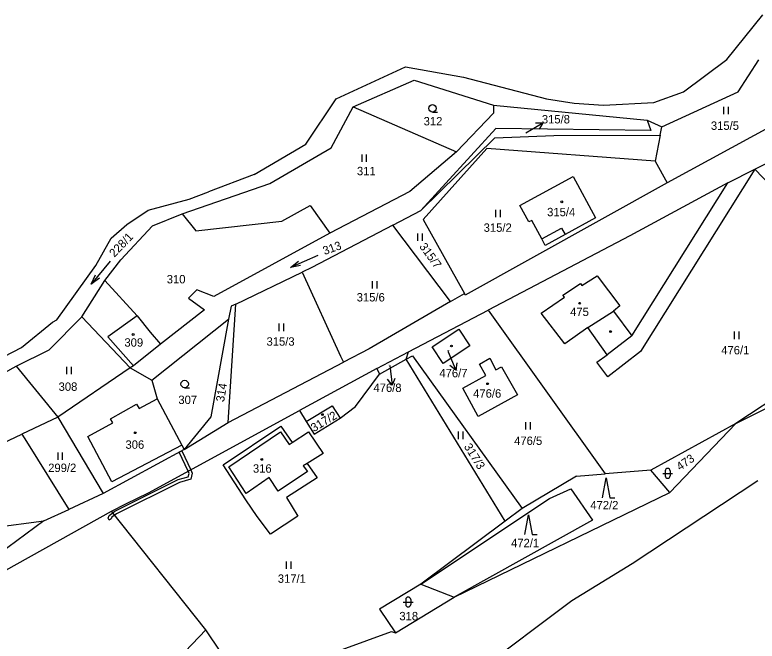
# Model space of a CAD drawing. Extents: x -670359 to -660124, y -978807 to -970072.
# Drawn here: x -669029.4 to -668879.1, y -976989.2 to -976862.4 of the extents above; entities that cross this region are included whole.
import ezdxf

# ---------------------------------------------------------------- set-up
doc = ezdxf.new("R2010")
doc.units = 0
for name, color, linetype in [('Hranice kat_území', 7, 'Continuous'), ('Hranice parcel', 7, 'Continuous'), ('Parcelní čísla', 7, 'Continuous'), ('Vnitřní kresba', 7, 'Continuous'), ('Věcná břemena k části', 7, 'Continuous'), ('Značky budov', 7, 'Continuous'), ('Značky kultur', 7, 'Continuous')]:
    doc.layers.add(name, color=color, linetype=linetype)

msp = doc.modelspace()

# ---------------------------------------------------------------- linework, layer by layer
at = {"layer": 'Hranice kat_území'}
for points in [[(-668885.24, -976871.47), (-668877.9, -976862.4)], [(-668893.99, -976877.96), (-668885.24, -976871.47)], [(-668964.32, -976879.4), (-668950.3, -976872.91)], [(-668950.3, -976872.91), (-668938.52, -976875)], [(-668938.52, -976875), (-668921.7, -976879.4)], [(-668900.01, -976880.16), (-668893.99, -976877.96)], [(-668970.48, -976888.55), (-668964.32, -976879.4)], [(-668921.7, -976879.4), (-668916.14, -976880.29)], [(-668910.17, -976880.66), (-668900.01, -976880.16)], [(-668916.14, -976880.29), (-668910.17, -976880.66)], [(-668980.9, -976894.69), (-668970.48, -976888.55)], [(-668980.9, -976894.69), (-668990.17, -976898.24)], [(-668994.09, -976899.74), (-668990.17, -976898.24)], [(-669002.41, -976901.97), (-668994.09, -976899.74)], [(-669006.71, -976904.85), (-669002.41, -976901.97)], [(-669009.89, -976907.61), (-669006.71, -976904.85)], [(-669012.97, -976913.17), (-669009.89, -976907.61)], [(-669020.89, -976924.11), (-669012.97, -976913.17)], [(-669028.05, -976929.74), (-669021.75, -976924.62)], [(-669021.75, -976924.62), (-669020.89, -976924.11)], [(-669038.75, -976935.25), (-669028.05, -976929.74)]]:
    msp.add_lwpolyline(points, dxfattribs=at)
at = {"layer": 'Hranice parcel'}
for p, q in [((-668898.7, -976886.73), (-668898.37, -976885.09)), ((-668947.19, -976902.01), (-668932.22, -976887.3)), ((-668932.22, -976887.3), (-668920.24, -976886.83)), ((-668920.24, -976886.83), (-668898.7, -976886.73)), ((-668898.7, -976886.73), (-668899.74, -976892.01)), ((-668952.86, -976904.98), (-668947.19, -976902.01)), ((-668952.86, -976904.98), (-668969.24, -976913.55)), ((-668941.15, -976920.43), (-668952.86, -976904.98)), ((-668941.15, -976920.43), (-668938.36, -976918.81)), ((-668941.15, -976920.43), (-668957.61, -976929.98)), ((-668944.86, -976929.6), (-668939.46, -976926.02)), ((-668939.46, -976926.02), (-668937.25, -976929.38)), ((-668942.68, -976932.97), (-668944.86, -976929.6)), ((-668937.25, -976929.38), (-668942.68, -976932.97)), ((-668935.31, -976933.11), (-668933.23, -976931.93)), ((-668933.23, -976931.93), (-668931.96, -976934.25)), ((-668934.02, -976935.4), (-668935.31, -976933.11)), ((-668975.52, -976945.69), (-668973.21, -976948.95)), ((-668973.21, -976948.95), (-668969.92, -976946.83)), ((-668969.92, -976946.83), (-668966.97, -976951.18)), ((-668966.97, -976951.18), (-668970.2, -976953.2)), ((-668970.2, -976953.2), (-668968.15, -976956.09)), ((-668990.71, -976986.86), (-669009.84, -976962.88))]:
    msp.add_line(p, q, dxfattribs=at)
for points in [[(-668882.92, -976877.96), (-668878.75, -976871.48)], [(-668960.89, -976881.01), (-668948.54, -976875.6)], [(-668948.54, -976875.6), (-668932.46, -976880.69)], [(-668879.51, -976893.66), (-668843.75, -976875.75)], [(-668898.37, -976885.09), (-668882.92, -976877.96)], [(-668965.32, -976889.32), (-668960.89, -976881.01)], [(-668960.89, -976881.01), (-668939.94, -976890.11)], [(-668932.46, -976880.69), (-668932.47, -976882.29)], [(-668932.46, -976880.69), (-668901.33, -976883.73)], [(-668932.47, -976882.29), (-668939.94, -976890.11)], [(-668871.27, -976882.22), (-668897.31, -976896.38)], [(-668901.33, -976883.73), (-668900.61, -976885.82)], [(-668901.33, -976883.73), (-668898.37, -976885.09)], [(-668932, -976885.41), (-668947.19, -976902.01)], [(-668900.61, -976885.82), (-668932, -976885.41)], [(-668977.75, -976896.56), (-668965.32, -976889.32)], [(-668939.94, -976890.11), (-668949.42, -976898.16)], [(-668933.84, -976889.43), (-668946.71, -976903.8)], [(-668899.74, -976892.01), (-668933.84, -976889.43)], [(-668899.74, -976892.01), (-668897.31, -976896.38)], [(-668885.03, -976896.39), (-668879.51, -976893.66)], [(-668879.51, -976893.66), (-668858.76, -976915.33)], [(-668927.15, -976900.97), (-668916.32, -976895.12)], [(-668916.32, -976895.12), (-668911.8, -976903.49)], [(-668995.47, -976902.67), (-668977.75, -976896.56)], [(-668897.31, -976896.38), (-668938.17, -976919.15)], [(-668885.03, -976896.39), (-668904.87, -976907.14)], [(-668949.42, -976898.16), (-668965.62, -976906.6)], [(-668975.3, -976904.17), (-668969.6, -976900.99)], [(-668969.6, -976900.99), (-668965.62, -976906.6)], [(-668925.33, -976904.32), (-668927.15, -976900.97)], [(-669001.48, -976905.14), (-668995.47, -976902.67)], [(-668995.47, -976902.67), (-668992.76, -976906.12)], [(-668992.76, -976906.12), (-668975.3, -976904.17)], [(-668946.71, -976903.8), (-668938.36, -976918.81)], [(-668924.72, -976904), (-668925.33, -976904.32)], [(-668922.7, -976907.74), (-668924.72, -976904)], [(-668911.8, -976903.49), (-668917.95, -976906.88)], [(-669007.91, -976912), (-669001.48, -976905.14)], [(-668965.62, -976906.6), (-668989.12, -976919.41)], [(-668904.87, -976907.14), (-668933.54, -976922.17)], [(-668917.95, -976906.88), (-668921.99, -976909.06)], [(-668921.99, -976909.06), (-668922.7, -976907.74)], [(-669011.13, -976916.15), (-669007.91, -976912)], [(-668984.64, -976920.95), (-668971.2, -976914.48)], [(-668969.24, -976913.55), (-668971.2, -976914.48)], [(-668971.2, -976914.48), (-668963.43, -976931.47)], [(-669015.8, -976923.5), (-669011.13, -976916.15)], [(-669011.13, -976916.15), (-669004.6, -976923.3)], [(-668914.57, -976917.22), (-668911.5, -976915.24)], [(-668911.5, -976915.24), (-668906.89, -976921.32)], [(-668918.44, -976919.11), (-668914.84, -976916.76)], [(-668914.84, -976916.76), (-668914.57, -976917.22)], [(-668992.56, -976918.04), (-668994.25, -976919.72)], [(-668989.12, -976919.41), (-668992.56, -976918.04)], [(-668938.17, -976919.15), (-668938.36, -976918.81)], [(-668918.09, -976919.56), (-668918.44, -976919.11)], [(-668994.25, -976919.72), (-668990.97, -976922.13)], [(-668922.83, -976922.79), (-668918.09, -976919.56)], [(-668990.97, -976922.13), (-668999.88, -976929.06)], [(-668986.16, -976944.94), (-668984.64, -976920.95)], [(-668985.6, -976921.34), (-668986.13, -976923.99)], [(-668984.64, -976920.95), (-668985.6, -976921.34)], [(-668949.66, -976930.61), (-668933.54, -976922.17)], [(-668933.54, -976922.17), (-668909.84, -976955.28)], [(-668906.89, -976921.32), (-668908.17, -976922.37)], [(-669022.46, -976930.2), (-669015.8, -976923.5)], [(-669015.8, -976923.5), (-669006.06, -976933.85)], [(-669004.6, -976923.3), (-669001.96, -976926.66)], [(-668918.04, -976929.02), (-668922.83, -976922.79)], [(-668908.17, -976922.37), (-668904.44, -976927.39)], [(-668850.78, -976923.66), (-668883.36, -976945.09)], [(-669001.61, -976936.34), (-668986.13, -976923.99)], [(-668986.13, -976923.99), (-668989.69, -976943.75)], [(-669001.96, -976926.66), (-668999.88, -976929.06)], [(-668913.39, -976925.72), (-668918.04, -976929.02)], [(-668909.46, -976931.21), (-668913.39, -976925.72)], [(-668904.44, -976927.39), (-668909.46, -976931.21)], [(-668883.36, -976945.09), (-668847.47, -976927.18)], [(-668999.88, -976929.06), (-669005.34, -976933.45)], [(-669029.12, -976933.54), (-669022.46, -976930.2)], [(-668957.61, -976929.98), (-668962.86, -976932.73)], [(-668956.1, -976933.99), (-668949.66, -976930.61)], [(-668950.14, -976932.11), (-668949.66, -976930.61)], [(-668986.16, -976944.94), (-668962.86, -976932.73)], [(-668963.43, -976931.47), (-668962.86, -976932.73)], [(-668955.55, -976935.15), (-668950.14, -976932.11)], [(-668950.14, -976932.11), (-668948.89, -976931.41)], [(-668930.12, -976964.9), (-668950.14, -976932.11)], [(-668948.89, -976931.41), (-668926.66, -976962.32)], [(-669041.28, -976940.23), (-669029.12, -976933.54)], [(-669029.12, -976933.54), (-669020.67, -976943.81)], [(-669006.06, -976933.85), (-669020.67, -976943.81)], [(-669005.34, -976933.45), (-669006.06, -976933.85)], [(-669006.06, -976933.85), (-669001.61, -976936.34)], [(-668956.1, -976933.99), (-668971.71, -976942.48)], [(-668956.1, -976933.99), (-668955.55, -976935.15)], [(-668931.96, -976934.25), (-668930.82, -976933.62), (-668927.61, -976939.35), (-668935.54, -976943.71), (-668938.66, -976937.97)], [(-668960.4, -976941.66), (-668955.55, -976935.15)], [(-668938.66, -976937.97), (-668934.02, -976935.4)], [(-669001.61, -976936.34), (-669000.56, -976940.1)], [(-669000.56, -976940.1), (-668995.55, -976949.48)], [(-668963.54, -976944.07), (-668960.4, -976941.66)], [(-669002.3, -976959.14), (-668971.71, -976942.48)], [(-668971.71, -976942.48), (-668970.36, -976944.7)], [(-669020.67, -976943.81), (-669027.97, -976947.26)], [(-669020.67, -976943.81), (-669011.47, -976959.32)], [(-668989.69, -976943.75), (-668995.07, -976950.36)], [(-668970.36, -976944.7), (-668968.8, -976947.27)], [(-668968.8, -976947.27), (-668963.54, -976944.07)], [(-668995.07, -976950.36), (-668986.16, -976944.94)], [(-668987.23, -976953.5), (-668975.52, -976945.69)], [(-668883.36, -976945.09), (-668900.61, -976954.54)], [(-668896.75, -976959.07), (-668883.36, -976945.09)], [(-669046.09, -976955.82), (-669027.97, -976947.26)], [(-669027.97, -976947.26), (-669027.03, -976948.78)], [(-669027.03, -976948.78), (-669018.48, -976962.53)], [(-668995.07, -976950.36), (-669011.47, -976959.32)], [(-668995.55, -976949.48), (-668995.07, -976950.36)], [(-668982.61, -976960.56), (-668987.23, -976953.5)], [(-668915.66, -976955.75), (-668909.84, -976955.28)], [(-668900.61, -976954.54), (-668909.84, -976955.28)], [(-668896.75, -976959.07), (-668900.61, -976954.54)], [(-668968.15, -976956.09), (-668974.36, -976960.1)], [(-668915.66, -976955.75), (-668926.66, -976962.32)], [(-668878.92, -976956.75), (-668904.35, -976973.56)], [(-668921.15, -976960.32), (-668916.82, -976958.35)], [(-668916.82, -976958.35), (-668912.39, -976964.66)], [(-669011.47, -976959.32), (-669018.48, -976962.53)], [(-669006.88, -976961.37), (-669002.3, -976959.14)], [(-668940.4, -976980.27), (-668896.75, -976959.07)], [(-669009.84, -976962.88), (-669006.88, -976961.37)], [(-668980.3, -976963.92), (-668982.61, -976960.56)], [(-668974.36, -976960.1), (-668972.06, -976963.87)], [(-668947.2, -976977.62), (-668921.15, -976960.32)], [(-669072.41, -976997.75), (-669009.84, -976962.88)], [(-669023.54, -976964.84), (-669018.48, -976962.53)], [(-668926.66, -976962.32), (-668930.12, -976964.9)], [(-668977.59, -976967.53), (-668980.3, -976963.92)], [(-668972.06, -976963.87), (-668977.59, -976967.53)], [(-669033.79, -976966.17), (-669023.54, -976964.84)], [(-669023.54, -976964.84), (-669032.72, -976971.59)], [(-668930.12, -976964.9), (-668947.2, -976977.62)], [(-668912.39, -976964.66), (-668940.4, -976980.27)], [(-668904.35, -976973.56), (-668916.6, -976981.01)], [(-668947.2, -976977.62), (-668955.54, -976982.71)], [(-668947.2, -976977.62), (-668940.4, -976980.27)], [(-668952.28, -976987.52), (-668940.4, -976980.27)], [(-668916.6, -976981.01), (-668935.83, -976995.43)], [(-668955.54, -976982.71), (-668952.28, -976987.52)], [(-668990.71, -976986.86), (-669000.59, -976997.23)], [(-668981.86, -977000.08), (-668990.71, -976986.86)], [(-668968.82, -976992.93), (-668953.09, -976987.25)], [(-668953.09, -976987.25), (-668952.28, -976987.52)]]:
    msp.add_lwpolyline(points, dxfattribs=at)
at = {"layer": 'Parcelní čísla'}
for p, q in [((-668923.96, -976884.26), (-668922.46, -976884.26)), ((-668941.7, -976930.37), (-668941.61, -976930.59)), ((-668939.9, -976932.81), (-668940.11, -976934.3)), ((-668952.41, -976936), (-668953.01, -976937.38))]:
    msp.add_line(p, q, dxfattribs=at)
for points in [[(-668925.92, -976886.26), (-668922.46, -976884.26), (-668923.21, -976885.56)], [(-668941.61, -976930.59), (-668940.11, -976934.3), (-668941.29, -976933.37)], [(-668953.44, -976933.4), (-668953.01, -976937.38), (-668953.9, -976936.16)]]:
    msp.add_lwpolyline(points, dxfattribs=at)
at = {"layer": 'Vnitřní kresba'}
for p, q in [((-668986.04, -976953.91), (-668975.6, -976946.83)), ((-668975.6, -976946.83), (-668973.86, -976949.36)), ((-668973.86, -976949.36), (-668973.21, -976948.95)), ((-668982.55, -976959.27), (-668986.04, -976953.91)), ((-668970.2, -976953.2), (-668971.02, -976953.71)), ((-668971.02, -976953.71), (-668970.13, -976954.87)), ((-668970.13, -976954.87), (-668976.07, -976958.85)), ((-668977.9, -976956.07), (-668982.55, -976959.27)), ((-668976.07, -976958.85), (-668977.9, -976956.07))]:
    msp.add_line(p, q, dxfattribs=at)
for points in [[(-668879.51, -976893.66), (-668902.68, -976930.55)], [(-668904.44, -976927.39), (-668885.03, -976896.39)], [(-668922.7, -976907.74), (-668918.67, -976905.56)], [(-668918.67, -976905.56), (-668917.95, -976906.88)], [(-669004.6, -976923.3), (-669010.53, -976927.6)], [(-668913.39, -976925.72), (-668908.17, -976922.37)], [(-669010.53, -976927.6), (-669005.34, -976933.45)], [(-668911.51, -976932.72), (-668909.46, -976931.21)], [(-668902.68, -976930.55), (-668909.29, -976935.68)], [(-668909.29, -976935.68), (-668911.51, -976932.72)], [(-669004.24, -976942.1), (-669000.56, -976940.1)], [(-669010.02, -976944.16), (-669004.73, -976941.21)], [(-669004.73, -976941.21), (-669004.24, -976942.1)], [(-668970.36, -976944.7), (-668965.11, -976941.53)], [(-668965.11, -976941.53), (-668963.54, -976944.07)], [(-669009.56, -976945), (-669010.02, -976944.16)], [(-669014.6, -976947.75), (-669009.56, -976945)], [(-669009.74, -976956.96), (-669014.6, -976947.75)], [(-668995.55, -976949.48), (-669009.74, -976956.96)]]:
    msp.add_lwpolyline(points, dxfattribs=at)
at = {"layer": 'Věcná břemena k části'}
for points in [[(-668995.58, -976950.64), (-668993.77, -976954.5), (-668994.31, -976954.79), (-668996.13, -976950.94), (-668995.58, -976950.64)], [(-668994.31, -976954.79), (-668993.77, -976954.5), (-668993.47, -976955.16), (-668993.74, -976956.38), (-668996.07, -976957.06), (-669008.83, -976963.39), (-669009.77, -976964.11), (-669009.89, -976964.41), (-669010.26, -976964.67), (-669010.5, -976964.31), (-669010.27, -976963.73), (-669009.15, -976962.87), (-668996.29, -976956.48), (-668994.26, -976955.9), (-668994.11, -976955.22), (-668994.31, -976954.79)]]:
    msp.add_lwpolyline(points, dxfattribs=at)
at = {"layer": 'Značky budov'}
for centre in [(-668918.63, -976900.25), (-668915.01, -976920.77), (-669005.42, -976927.1), (-668940.98, -976929.44), (-668933.66, -976937.07), (-668967.1, -976943.32), (-669005, -976946.99), (-668979.38, -976952.4)]:
    msp.add_circle(centre, 0.175, dxfattribs=at)
at = {"layer": 'Značky kultur'}
for p, q in [((-668885.87, -976881.03), (-668885.87, -976882.53)), ((-668884.87, -976882.53), (-668884.87, -976881.03)), ((-668944.82, -976882.08), (-668943.82, -976882.08)), ((-668959.15, -976890.67), (-668959.15, -976892.17)), ((-668958.15, -976892.17), (-668958.15, -976890.67)), ((-668932.03, -976901.84), (-668932.03, -976903.34)), ((-668931.03, -976903.34), (-668931.03, -976901.84)), ((-668947.84, -976906.63), (-668947.84, -976908.13)), ((-668946.84, -976908.13), (-668946.84, -976906.63)), ((-668968.06, -976911.09), (-668973.54, -976913.51)), ((-669010.09, -976912.28), (-669013.93, -976916.9)), ((-668957, -976916.31), (-668957, -976917.81)), ((-668956, -976917.81), (-668956, -976916.31)), ((-668975.9, -976924.9), (-668975.9, -976926.4)), ((-668974.9, -976926.4), (-668974.9, -976924.9)), ((-668883.74, -976926.52), (-668883.74, -976928.02)), ((-668882.74, -976928.02), (-668882.74, -976926.52)), ((-669018.9, -976933.63), (-669018.9, -976935.13)), ((-669017.9, -976935.13), (-669017.9, -976933.63)), ((-668995, -976937.88), (-668994, -976937.88)), ((-668925.96, -976944.87), (-668925.96, -976946.37)), ((-668924.96, -976946.37), (-668924.96, -976944.87)), ((-668939.58, -976946.77), (-668939.58, -976948.27)), ((-668938.58, -976948.27), (-668938.58, -976946.77)), ((-669020.7, -976951.01), (-669020.7, -976952.51)), ((-669019.7, -976952.51), (-669019.7, -976951.01)), ((-668898.19, -976955.22), (-668896.19, -976955.22)), ((-668897.69, -976954.72), (-668897.69, -976955.72)), ((-668896.69, -976954.72), (-668896.69, -976955.72)), ((-668974.46, -976973.04), (-668974.46, -976974.54)), ((-668973.46, -976974.54), (-668973.46, -976973.04)), ((-668950.23, -976980.76), (-668950.23, -976981.76)), ((-668949.23, -976980.76), (-668949.23, -976981.76)), ((-668950.73, -976981.26), (-668948.73, -976981.26))]:
    msp.add_line(p, q, dxfattribs=at)
for points in [[(-668971.51, -976913.16), (-668973.54, -976913.51), (-668971.92, -976912.25)], [(-669012.26, -976915.68), (-669013.93, -976916.9), (-669013.03, -976915.04)], [(-668910.39, -976960.14), (-668909.64, -976956.14), (-668908.89, -976960.14), (-668907.89, -976960.14)], [(-668926.11, -976967.62), (-668925.36, -976963.62), (-668924.61, -976967.62), (-668923.61, -976967.62)]]:
    msp.add_lwpolyline(points, dxfattribs=at)
for centre, radius in [((-668944.82, -976881.33), 0.75), ((-668918.63, -976900.25), 0.175), ((-668915.01, -976920.77), 0.175), ((-668908.76, -976926.52), 0.175), ((-669005.42, -976927.1), 0.175), ((-668940.98, -976929.44), 0.175), ((-668995, -976937.13), 0.75), ((-668933.66, -976937.07), 0.175), ((-668967.1, -976943.32), 0.175), ((-669005, -976946.99), 0.175), ((-668979.38, -976952.4), 0.175)]:
    msp.add_circle(centre, radius, dxfattribs=at)
for centre, start, end in [((-668897.19, -976954.72), 0, 180), ((-668897.19, -976955.72), 180, 0), ((-668949.73, -976980.76), 0, 180), ((-668949.73, -976981.76), 180, 0)]:
    msp.add_arc(centre, 0.5, start, end, dxfattribs=at)

# ---------------------------------------------------------------- texts
at = {"layer": 'Parcelní čísla'}
for s, height, p in [('312', 1.7, (-668946.61, -976884.78)), ('315/8', 1.7, (-668922.67, -976884.38)), ('315/5', 1.7, (-668888.44, -976885.68)), ('315/8', 0.1, (-668925.92, -976886.26)), ('311', 1.7, (-668960.11, -976894.87)), ('315/4', 1.7, (-668921.6, -976903.17)), ('315/2', 1.7, (-668934.45, -976906.32)), ('310', 1.7, (-668998.62, -976916.76)), ('315/6', 1.7, (-668960.16, -976920.42)), ('475', 1.7, (-668916.94, -976923.37)), ('309', 1.7, (-669007.19, -976929.57)), ('315/3', 1.7, (-668978.42, -976929.37)), ('476/1', 1.7, (-668886.34, -976931.12)), ('476/7', 0.1, (-668941.7, -976930.37)), ('476/8', 0.1, (-668953.75, -976933.34)), ('476/7', 1.7, (-668943.42, -976935.77)), ('308', 1.7, (-669020.52, -976938.51)), ('476/8', 1.7, (-668956.77, -976938.74)), ('476/6', 1.7, (-668936.58, -976939.89)), ('307', 1.7, (-668996.27, -976941.18)), ('476/5', 1.7, (-668928.28, -976949.47)), ('306', 1.7, (-669006.98, -976950.24)), ('299/2', 1.7, (-669022.63, -976954.94)), ('316', 1.7, (-668981.17, -976955.08)), ('472/2', 1.7, (-668912.86, -976962.5)), ('472/1', 1.7, (-668928.9, -976970.16)), ('317/1', 1.7, (-668976.14, -976977.37)), ('318', 1.7, (-668951.52, -976984.96))]:
    msp.add_text(s, height=height, dxfattribs=at).set_placement(p)
for s, rotation, p in [('228/1', 46.1367, (-669009.23, -976911.58)), ('313', 19.4862, (-668966.67, -976911.03)), ('315/7', 306, (-668947.57, -976909.32)), ('314', 80.4284, (-668987.02, -976940.85)), ('317/2', 30.8191, (-668968.83, -976946.89)), ('317/3', 302.0739, (-668938.51, -976949.79)), ('473', 34.7164, (-668894.7, -976954.75))]:
    msp.add_text(s, height=1.7, rotation=rotation, dxfattribs=at).set_placement(p)

doc.saveas('drawing.dxf')
